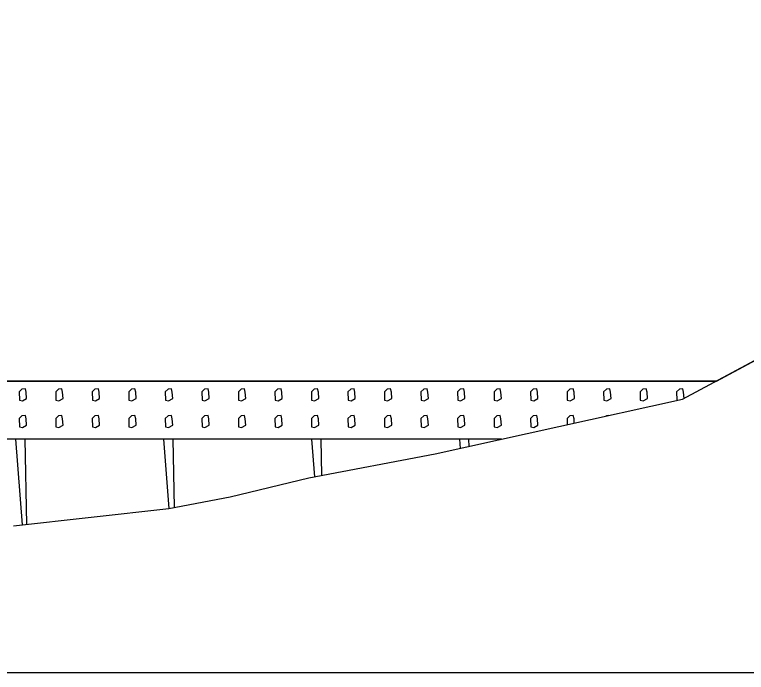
# Model space of a CAD drawing. Extents: x -26 to 4903, y -1010 to 9587.
# Drawn here: x 97.44 to 110, y 9500 to 9511.29 of the extents above; entities that cross this region are included whole.
import ezdxf

# ---------------------------------------------------------------- set-up
doc = ezdxf.new("R2010")
doc.units = 0
for name, color, linetype in [('Exist Cross Section Cell', 7, 'Continuous'), ('Exist XS Ground Line', 7, 'Continuous'), ('Prop CMT Slope Grass', 7, 'Continuous'), ('Prop XS Class II Rip Rap Ditch Liner', 7, 'Continuous'), ('Prop XS Earthwork Shape', 7, 'Continuous')]:
    doc.layers.add(name, color=color, linetype=linetype)

msp = doc.modelspace()

# ---------------------------------------------------------------- linework, layer by layer
at = {"layer": 'Exist Cross Section Cell'}
msp.add_line((0, 9500), (150, 9500), dxfattribs=at)
at = {"layer": 'Exist XS Ground Line'}
for p, q in [((108.907, 9504.689), (112.816, 9506.788)), ((104.657, 9503.748), (108.907, 9504.689)), ((102.489, 9503.337), (104.657, 9503.748)), ((101.142, 9503.014), (102.489, 9503.337)), ((100.088, 9502.813), (101.142, 9503.014)), ((97.419, 9502.514), (100.088, 9502.813))]:
    msp.add_line(p, q, dxfattribs=at)
at = {"layer": 'Prop CMT Slope Grass'}
msp.add_line((83.772, 9505), (109.486, 9505), dxfattribs=at)
at = {"layer": 'Prop XS Class II Rip Rap Ditch Liner'}
for p, q in [((109.486, 9505), (83.772, 9505)), ((97.565, 9504.861), (97.518, 9504.815)), ((97.518, 9504.815), (97.521, 9504.672)), ((97.624, 9504.865), (97.565, 9504.861)), ((97.637, 9504.807), (97.624, 9504.865)), ((97.645, 9504.699), (97.637, 9504.807)), ((98.192, 9504.861), (98.145, 9504.815)), ((98.145, 9504.815), (98.148, 9504.672)), ((98.251, 9504.865), (98.192, 9504.861)), ((98.264, 9504.807), (98.251, 9504.865)), ((98.272, 9504.699), (98.264, 9504.807)), ((98.819, 9504.861), (98.772, 9504.815)), ((98.772, 9504.815), (98.775, 9504.672)), ((98.878, 9504.865), (98.819, 9504.861)), ((98.891, 9504.807), (98.878, 9504.865)), ((98.899, 9504.699), (98.891, 9504.807)), ((99.446, 9504.861), (99.399, 9504.815)), ((99.399, 9504.815), (99.402, 9504.672)), ((99.505, 9504.865), (99.446, 9504.861)), ((99.518, 9504.807), (99.505, 9504.865)), ((99.526, 9504.699), (99.518, 9504.807)), ((100.073, 9504.861), (100.026, 9504.815)), ((100.026, 9504.815), (100.029, 9504.672)), ((100.132, 9504.865), (100.073, 9504.861)), ((100.145, 9504.807), (100.132, 9504.865)), ((100.153, 9504.699), (100.145, 9504.807)), ((100.7, 9504.861), (100.653, 9504.815)), ((100.653, 9504.815), (100.656, 9504.672)), ((100.759, 9504.865), (100.7, 9504.861)), ((100.772, 9504.807), (100.759, 9504.865)), ((100.78, 9504.699), (100.772, 9504.807)), ((101.327, 9504.861), (101.28, 9504.815)), ((101.28, 9504.815), (101.283, 9504.672)), ((101.386, 9504.865), (101.327, 9504.861)), ((101.399, 9504.807), (101.386, 9504.865)), ((101.407, 9504.699), (101.399, 9504.807)), ((101.954, 9504.861), (101.907, 9504.815)), ((101.907, 9504.815), (101.91, 9504.672)), ((102.013, 9504.865), (101.954, 9504.861)), ((102.026, 9504.807), (102.013, 9504.865)), ((102.034, 9504.699), (102.026, 9504.807)), ((102.581, 9504.861), (102.534, 9504.815)), ((102.534, 9504.815), (102.537, 9504.672)), ((102.64, 9504.865), (102.581, 9504.861)), ((102.653, 9504.807), (102.64, 9504.865)), ((102.661, 9504.699), (102.653, 9504.807)), ((103.208, 9504.861), (103.161, 9504.815)), ((103.161, 9504.815), (103.164, 9504.672)), ((103.267, 9504.865), (103.208, 9504.861)), ((103.28, 9504.807), (103.267, 9504.865)), ((103.288, 9504.699), (103.28, 9504.807)), ((103.835, 9504.861), (103.788, 9504.815)), ((103.788, 9504.815), (103.791, 9504.672)), ((103.894, 9504.865), (103.835, 9504.861)), ((103.907, 9504.807), (103.894, 9504.865)), ((103.915, 9504.699), (103.907, 9504.807)), ((104.462, 9504.861), (104.415, 9504.815)), ((104.415, 9504.815), (104.418, 9504.672)), ((104.521, 9504.865), (104.462, 9504.861)), ((104.534, 9504.807), (104.521, 9504.865)), ((104.542, 9504.699), (104.534, 9504.807)), ((105.089, 9504.861), (105.042, 9504.815)), ((105.042, 9504.815), (105.045, 9504.672)), ((105.148, 9504.865), (105.089, 9504.861)), ((105.161, 9504.807), (105.148, 9504.865)), ((105.169, 9504.699), (105.161, 9504.807)), ((105.716, 9504.861), (105.669, 9504.815)), ((105.669, 9504.815), (105.672, 9504.672)), ((105.775, 9504.865), (105.716, 9504.861)), ((105.788, 9504.807), (105.775, 9504.865)), ((105.796, 9504.699), (105.788, 9504.807)), ((106.343, 9504.861), (106.296, 9504.815)), ((106.296, 9504.815), (106.299, 9504.672)), ((106.402, 9504.865), (106.343, 9504.861)), ((106.415, 9504.807), (106.402, 9504.865)), ((106.423, 9504.699), (106.415, 9504.807)), ((106.97, 9504.861), (106.923, 9504.815)), ((106.923, 9504.815), (106.926, 9504.672)), ((107.029, 9504.865), (106.97, 9504.861)), ((107.042, 9504.807), (107.029, 9504.865)), ((107.05, 9504.699), (107.042, 9504.807)), ((107.597, 9504.861), (107.55, 9504.815)), ((107.55, 9504.815), (107.553, 9504.672)), ((107.656, 9504.865), (107.597, 9504.861)), ((107.669, 9504.807), (107.656, 9504.865)), ((107.677, 9504.699), (107.669, 9504.807)), ((108.224, 9504.861), (108.177, 9504.815)), ((108.177, 9504.815), (108.18, 9504.672)), ((108.283, 9504.865), (108.224, 9504.861)), ((108.295, 9504.807), (108.283, 9504.865)), ((108.304, 9504.699), (108.295, 9504.807)), ((108.851, 9504.861), (108.804, 9504.815)), ((108.804, 9504.815), (108.807, 9504.672)), ((108.91, 9504.865), (108.851, 9504.861)), ((108.922, 9504.807), (108.91, 9504.865)), ((108.931, 9504.702), (108.922, 9504.807)), ((97.521, 9504.672), (97.572, 9504.659)), ((97.572, 9504.659), (97.645, 9504.699)), ((98.148, 9504.672), (98.199, 9504.659)), ((98.199, 9504.659), (98.272, 9504.699)), ((98.775, 9504.672), (98.826, 9504.659)), ((98.826, 9504.659), (98.899, 9504.699)), ((99.402, 9504.672), (99.453, 9504.659)), ((99.453, 9504.659), (99.526, 9504.699)), ((100.029, 9504.672), (100.08, 9504.659)), ((100.08, 9504.659), (100.153, 9504.699)), ((100.656, 9504.672), (100.707, 9504.659)), ((100.707, 9504.659), (100.78, 9504.699)), ((101.283, 9504.672), (101.334, 9504.659)), ((101.334, 9504.659), (101.407, 9504.699)), ((101.91, 9504.672), (101.961, 9504.659)), ((101.961, 9504.659), (102.034, 9504.699)), ((102.537, 9504.672), (102.588, 9504.659)), ((102.588, 9504.659), (102.661, 9504.699)), ((103.164, 9504.672), (103.215, 9504.659)), ((103.215, 9504.659), (103.288, 9504.699)), ((103.791, 9504.672), (103.842, 9504.659)), ((103.842, 9504.659), (103.915, 9504.699)), ((104.418, 9504.672), (104.469, 9504.659)), ((104.469, 9504.659), (104.542, 9504.699)), ((105.045, 9504.672), (105.096, 9504.659)), ((105.096, 9504.659), (105.169, 9504.699)), ((105.672, 9504.672), (105.723, 9504.659)), ((105.723, 9504.659), (105.796, 9504.699)), ((106.299, 9504.672), (106.35, 9504.659)), ((106.35, 9504.659), (106.423, 9504.699)), ((106.926, 9504.672), (106.977, 9504.659)), ((106.977, 9504.659), (107.05, 9504.699)), ((107.553, 9504.672), (107.604, 9504.659)), ((107.604, 9504.659), (107.677, 9504.699)), ((108.18, 9504.672), (108.231, 9504.659)), ((108.231, 9504.659), (108.304, 9504.699)), ((108.807, 9504.672), (108.819, 9504.669)), ((97.565, 9504.405), (97.518, 9504.359)), ((97.624, 9504.409), (97.565, 9504.405)), ((97.637, 9504.351), (97.624, 9504.409)), ((98.192, 9504.405), (98.145, 9504.359)), ((98.251, 9504.409), (98.192, 9504.405)), ((98.264, 9504.351), (98.251, 9504.409)), ((98.819, 9504.405), (98.772, 9504.359)), ((98.878, 9504.409), (98.819, 9504.405)), ((98.891, 9504.351), (98.878, 9504.409)), ((99.446, 9504.405), (99.399, 9504.359)), ((99.505, 9504.409), (99.446, 9504.405)), ((99.518, 9504.351), (99.505, 9504.409)), ((100.073, 9504.405), (100.026, 9504.359)), ((100.132, 9504.409), (100.073, 9504.405)), ((100.145, 9504.351), (100.132, 9504.409)), ((100.7, 9504.405), (100.653, 9504.359)), ((100.759, 9504.409), (100.7, 9504.405)), ((100.772, 9504.351), (100.759, 9504.409)), ((101.327, 9504.405), (101.28, 9504.359)), ((101.386, 9504.409), (101.327, 9504.405)), ((101.399, 9504.351), (101.386, 9504.409)), ((101.954, 9504.405), (101.907, 9504.359)), ((102.013, 9504.409), (101.954, 9504.405)), ((102.026, 9504.351), (102.013, 9504.409)), ((102.581, 9504.405), (102.534, 9504.359)), ((102.64, 9504.409), (102.581, 9504.405)), ((102.653, 9504.351), (102.64, 9504.409)), ((103.208, 9504.405), (103.161, 9504.359)), ((103.267, 9504.409), (103.208, 9504.405)), ((103.28, 9504.351), (103.267, 9504.409)), ((103.835, 9504.405), (103.788, 9504.359)), ((103.894, 9504.409), (103.835, 9504.405)), ((103.907, 9504.351), (103.894, 9504.409)), ((104.462, 9504.405), (104.415, 9504.359)), ((104.521, 9504.409), (104.462, 9504.405)), ((104.534, 9504.351), (104.521, 9504.409)), ((105.089, 9504.405), (105.042, 9504.359)), ((105.148, 9504.409), (105.089, 9504.405)), ((105.161, 9504.351), (105.148, 9504.409)), ((105.716, 9504.405), (105.669, 9504.359)), ((105.775, 9504.409), (105.716, 9504.405)), ((105.788, 9504.351), (105.775, 9504.409)), ((106.343, 9504.405), (106.296, 9504.359)), ((106.402, 9504.409), (106.343, 9504.405)), ((106.415, 9504.351), (106.402, 9504.409)), ((106.97, 9504.405), (106.923, 9504.359)), ((107.029, 9504.409), (106.97, 9504.405)), ((107.042, 9504.351), (107.029, 9504.409)), ((107.597, 9504.405), (107.589, 9504.397)), ((107.638, 9504.408), (107.597, 9504.405)), ((97.518, 9504.359), (97.521, 9504.216)), ((97.645, 9504.243), (97.637, 9504.351)), ((98.145, 9504.359), (98.148, 9504.216)), ((98.272, 9504.243), (98.264, 9504.351)), ((98.772, 9504.359), (98.775, 9504.216)), ((98.899, 9504.243), (98.891, 9504.351)), ((99.399, 9504.359), (99.402, 9504.216)), ((99.526, 9504.243), (99.518, 9504.351)), ((100.026, 9504.359), (100.029, 9504.216)), ((100.153, 9504.243), (100.145, 9504.351)), ((100.653, 9504.359), (100.656, 9504.216)), ((100.78, 9504.243), (100.772, 9504.351)), ((101.28, 9504.359), (101.283, 9504.216)), ((101.407, 9504.243), (101.399, 9504.351)), ((101.907, 9504.359), (101.91, 9504.216)), ((102.034, 9504.243), (102.026, 9504.351)), ((102.534, 9504.359), (102.537, 9504.216)), ((102.661, 9504.243), (102.653, 9504.351)), ((103.161, 9504.359), (103.164, 9504.216)), ((103.288, 9504.243), (103.28, 9504.351)), ((103.788, 9504.359), (103.791, 9504.216)), ((103.915, 9504.243), (103.907, 9504.351)), ((104.415, 9504.359), (104.418, 9504.216)), ((104.542, 9504.243), (104.534, 9504.351)), ((105.042, 9504.359), (105.045, 9504.216)), ((105.169, 9504.243), (105.161, 9504.351)), ((105.669, 9504.359), (105.672, 9504.216)), ((105.796, 9504.243), (105.788, 9504.351)), ((106.296, 9504.359), (106.299, 9504.216)), ((106.423, 9504.243), (106.415, 9504.351)), ((106.923, 9504.359), (106.925, 9504.25)), ((107.047, 9504.277), (107.042, 9504.351)), ((97.521, 9504.216), (97.572, 9504.203)), ((97.572, 9504.203), (97.645, 9504.243)), ((98.148, 9504.216), (98.199, 9504.203)), ((98.199, 9504.203), (98.272, 9504.243)), ((98.775, 9504.216), (98.826, 9504.203)), ((98.826, 9504.203), (98.899, 9504.243)), ((99.402, 9504.216), (99.453, 9504.203)), ((99.453, 9504.203), (99.526, 9504.243)), ((100.029, 9504.216), (100.08, 9504.203)), ((100.08, 9504.203), (100.153, 9504.243)), ((100.656, 9504.216), (100.707, 9504.203)), ((100.707, 9504.203), (100.78, 9504.243)), ((101.283, 9504.216), (101.334, 9504.203)), ((101.334, 9504.203), (101.407, 9504.243)), ((101.91, 9504.216), (101.961, 9504.203)), ((101.961, 9504.203), (102.034, 9504.243)), ((102.537, 9504.216), (102.588, 9504.203)), ((102.588, 9504.203), (102.661, 9504.243)), ((103.164, 9504.216), (103.215, 9504.203)), ((103.215, 9504.203), (103.288, 9504.243)), ((103.791, 9504.216), (103.842, 9504.203)), ((103.842, 9504.203), (103.915, 9504.243)), ((104.418, 9504.216), (104.469, 9504.203)), ((104.469, 9504.203), (104.542, 9504.243)), ((105.045, 9504.216), (105.096, 9504.203)), ((105.096, 9504.203), (105.169, 9504.243)), ((105.672, 9504.216), (105.723, 9504.203)), ((105.723, 9504.203), (105.796, 9504.243)), ((106.299, 9504.216), (106.35, 9504.203)), ((106.35, 9504.203), (106.423, 9504.243)), ((105.795, 9504), (78.666, 9504)), ((97.576, 9502.532), (97.461, 9504)), ((97.613, 9504), (97.645, 9502.54)), ((100.094, 9502.814), (100, 9504)), ((100.153, 9504), (100.178, 9502.83)), ((102.591, 9503.356), (102.54, 9504)), ((102.693, 9504), (102.706, 9503.378)), ((105.092, 9503.844), (105.08, 9504)), ((105.232, 9504), (105.235, 9503.876))]:
    msp.add_line(p, q, dxfattribs=at)
at = {"layer": 'Prop XS Earthwork Shape'}
msp.add_lwpolyline([(123.257, 9522.221), (110.001, 9522.486), (83.772, 9505), (109.486, 9505), (112.816, 9506.788), (113.357, 9507.082), (113.662, 9507.357), (119.937, 9513.066), (120.465, 9513.375), (127.75, 9517.848)], dxfattribs=at)

doc.saveas('drawing.dxf')
